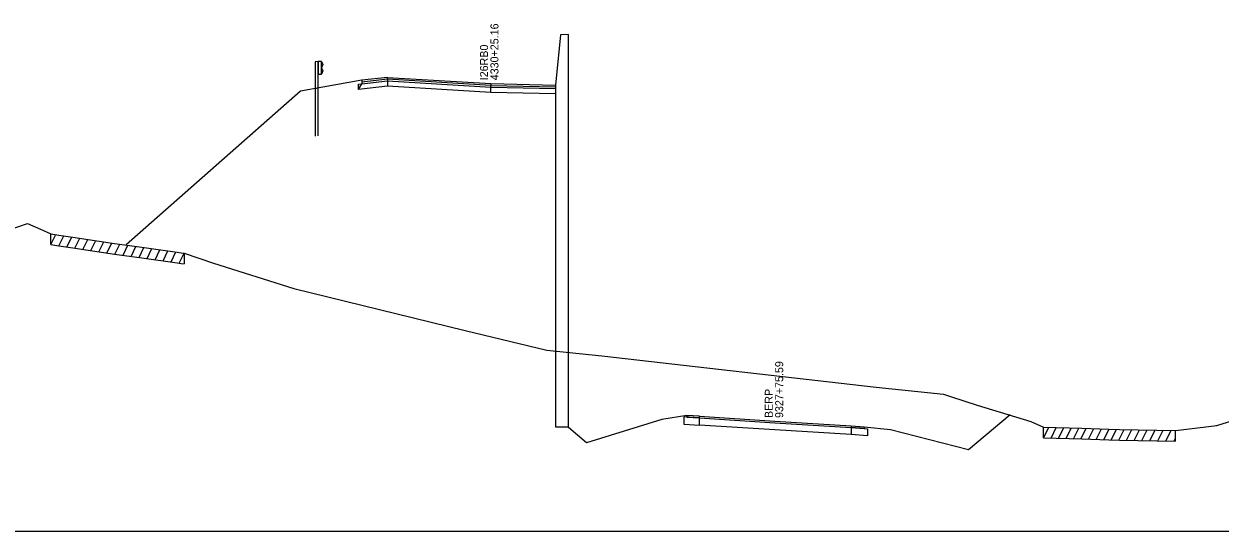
# Model space of a CAD drawing. Extents: x 1017 to 19997, y -1947 to 50737.
# Drawn here: x 12775.9 to 13000, y 30000 to 30095.1 of the extents above; entities that cross this region are included whole.
import ezdxf

# ---------------------------------------------------------------- set-up
doc = ezdxf.new("R2010")
doc.units = 0
for name, color, linetype in [('RD_GPK_XS_Cell', 7, 'Continuous'), ('RD_XS_Base', 7, 'Continuous'), ('RD_XS_ExGround', 7, 'Continuous'), ('RD_XS_ExPaveRet', 7, 'Continuous'), ('RD_XS_GR', 7, 'Continuous'), ('RD_XS_Greenside', 7, 'Continuous'), ('RD_XS_MedBWall', 7, 'Continuous'), ('RD_XS_Pave', 7, 'Continuous'), ('RD_XS_PaveOvlay', 7, 'Continuous'), ('RD_XS_TieSlope', 7, 'Continuous'), ('RD_XS_TX_Notes', 7, 'Continuous')]:
    doc.layers.add(name, color=color, linetype=linetype)

msp = doc.modelspace()

# ---------------------------------------------------------------- linework, layer by layer
at = {"layer": 'RD_GPK_XS_Cell'}
msp.add_line((12600, 30000), (13200, 30000), dxfattribs=at)
at = {"layer": 'RD_XS_Base'}
for points in [[(12838.56, 30082.79), (12839.16, 30083.85), (12844, 30084.38)], [(12838.56, 30083.79), (12839.16, 30083.85), (12844, 30084.38)], [(12838.56, 30082.79), (12838.56, 30083.79)], [(12844, 30084.38), (12844, 30083.38)], [(12844, 30083.38), (12838.56, 30082.79)], [(12863.37, 30082.23), (12844, 30083.38)], [(12863.37, 30083.23), (12875.48, 30082.97)], [(12863.37, 30082.23), (12863.37, 30083.23)], [(12875.48, 30081.97), (12863.37, 30082.23)], [(12875.48, 30082.97), (12875.48, 30081.97)], [(12899.52, 30021.39), (12899.52, 30020.06)], [(12902.46, 30021.2), (12899.52, 30021.39)], [(12902.46, 30021.2), (12916.56, 30020.31), (12930.9, 30019.39)], [(12902.46, 30019.87), (12902.46, 30021.2)], [(12899.52, 30020.06), (12902.46, 30019.87)], [(12930.9, 30018.08), (12916.56, 30018.98), (12902.46, 30019.87)], [(12930.9, 30019.39), (12930.9, 30018.08)], [(12930.9, 30019.39), (12933.34, 30019.23), (12933.95, 30019.19)], [(12933.95, 30019.19), (12933.95, 30017.86)], [(12933.95, 30017.86), (12930.9, 30018.08)]]:
    msp.add_lwpolyline(points, dxfattribs=at)
at = {"layer": 'RD_XS_ExGround'}
msp.add_lwpolyline([(12767.44, 30054.52), (12776.54, 30057.68), (12778.94, 30056.61), (12780.93, 30055.72), (12782.04, 30055.54), (12782.43, 30055.47), (12785.05, 30055.08), (12792.81, 30053.92), (12797.95, 30053.21), (12804.55, 30052.3), (12805.32, 30052.17), (12805.92, 30052.1), (12811.36, 30050.24), (12826.43, 30045.47), (12858.57, 30037.61), (12873.85, 30033.92), (12884.18, 30032.82), (12935.54, 30026.98), (12948.17, 30025.65), (12949.49, 30025.25), (12954.49, 30023.58), (12964.53, 30020.52), (12966.92, 30019.47), (12974.1, 30019.27), (12979.14, 30019.13), (12981.14, 30019.05), (12991.64, 30018.86), (12999.42, 30019.8), (13011.39, 30023.53)], dxfattribs=at)
at = {"layer": 'RD_XS_ExPaveRet'}
for p, q in [((12780.93, 30053.72), (12780.93, 30055.72)), ((12780.93, 30053.72), (12781.85, 30055.57)), ((12782.43, 30053.47), (12783.36, 30055.33)), ((12783.93, 30053.25), (12784.86, 30055.1)), ((12785.43, 30053.02), (12786.36, 30054.88)), ((12786.93, 30052.8), (12787.86, 30054.66)), ((12788.43, 30052.57), (12789.36, 30054.44)), ((12780.93, 30053.72), (12782.04, 30053.54)), ((12782.04, 30053.54), (12782.43, 30053.47)), ((12782.43, 30053.47), (12785.05, 30053.08)), ((12785.05, 30053.08), (12792.81, 30051.92)), ((12789.93, 30052.35), (12790.86, 30054.21)), ((12791.43, 30052.13), (12792.36, 30053.99)), ((12792.93, 30051.91), (12793.86, 30053.78)), ((12794.43, 30051.7), (12795.36, 30053.57)), ((12795.93, 30051.49), (12796.86, 30053.36)), ((12797.43, 30051.29), (12798.36, 30053.16)), ((12798.93, 30051.08), (12799.86, 30052.95)), ((12800.43, 30050.87), (12801.36, 30052.74)), ((12801.93, 30050.66), (12802.86, 30052.53)), ((12803.43, 30050.45), (12804.36, 30052.32)), ((12792.81, 30051.92), (12797.95, 30051.21)), ((12797.95, 30051.21), (12804.55, 30050.3)), ((12804.55, 30050.3), (12805.32, 30050.17)), ((12804.93, 30050.24), (12805.86, 30052.1)), ((12805.32, 30050.17), (12805.92, 30050.1)), ((12805.92, 30052.1), (12805.92, 30050.1)), ((12966.92, 30017.47), (12966.92, 30019.47)), ((12966.92, 30017.47), (12967.9, 30019.44)), ((12968.32, 30017.43), (12969.31, 30019.4)), ((12969.73, 30017.39), (12970.72, 30019.36)), ((12971.13, 30017.35), (12972.12, 30019.32)), ((12972.54, 30017.31), (12973.53, 30019.28)), ((12973.94, 30017.27), (12974.93, 30019.24)), ((12975.36, 30017.23), (12976.34, 30019.21)), ((12976.78, 30017.19), (12977.77, 30019.17)), ((12978.2, 30017.16), (12979.19, 30019.13)), ((12979.62, 30017.11), (12980.6, 30019.07)), ((12981.03, 30017.05), (12982.02, 30019.03)), ((12982.46, 30017.03), (12983.45, 30019.01)), ((12983.89, 30017), (12984.88, 30018.98)), ((12985.32, 30016.97), (12986.31, 30018.96)), ((12986.83, 30016.95), (12987.82, 30018.93)), ((12988.34, 30016.92), (12989.33, 30018.9)), ((12989.86, 30016.89), (12990.85, 30018.87)), ((12991.64, 30016.86), (12991.64, 30018.86)), ((12991.37, 30016.86), (12991.64, 30017.4))]:
    msp.add_line(p, q, dxfattribs=at)
msp.add_lwpolyline([(12966.92, 30017.47), (12974.1, 30017.27), (12979.14, 30017.13), (12981.14, 30017.05), (12991.64, 30016.86), (12991.64, 30016.86)], dxfattribs=at)
at = {"layer": 'RD_XS_GR'}
for points in [[(12831.6, 30088.02), (12831.01, 30087.99)], [(12831.6, 30085.65), (12831.6, 30088.02)], [(12831.6, 30088.02), (12831.89, 30087.43)], [(12831.01, 30087.99), (12830.41, 30087.97)], [(12830.41, 30087.97), (12830.41, 30082.97)], [(12831.01, 30083.07), (12831.01, 30087.99)], [(12831.01, 30087.99), (12831.01, 30085.63)], [(12831.89, 30086.27), (12831.6, 30085.65)], [(12831.89, 30087.43), (12831.62, 30086.82)], [(12831.62, 30086.82), (12831.89, 30086.27)], [(12831.01, 30085.63), (12831.6, 30085.65)], [(12830.41, 30082.97), (12831.01, 30083.07)], [(12830.41, 30082.97), (12830.41, 30074.04)], [(12831.01, 30074.07), (12831.01, 30083.07)]]:
    msp.add_lwpolyline(points, dxfattribs=at)
at = {"layer": 'RD_XS_Greenside'}
for points in [[(12839.16, 30084.49), (12831.9, 30083.22)], [(12831.9, 30083.22), (12827.66, 30082.49), (12795.05, 30053.65)], [(12895.41, 30020.91), (12881.31, 30016.57)], [(12900.11, 30021.67), (12895.41, 30020.91)], [(12933.34, 30019.55), (12938.22, 30019.01)], [(12938.22, 30019.01), (12952.87, 30015.3)]]:
    msp.add_lwpolyline(points, dxfattribs=at)
at = {"layer": 'RD_XS_MedBWall'}
for points in [[(12877.9, 30093.05), (12876.39, 30092.99), (12875.48, 30083.61)], [(12877.9, 30019.52), (12877.9, 30093.05)], [(12875.48, 30083.61), (12875.48, 30019.53)], [(12875.48, 30019.53), (12877.9, 30019.52)]]:
    msp.add_lwpolyline(points, dxfattribs=at)
at = {"layer": 'RD_XS_Pave'}
for points in [[(12844, 30084.7), (12839.16, 30084.17)], [(12839.16, 30083.85), (12844, 30084.38)], [(12839.16, 30084.17), (12839.16, 30083.85)], [(12863.37, 30083.55), (12844, 30084.7)], [(12844, 30084.7), (12844, 30084.38)], [(12844, 30084.38), (12863.37, 30083.23)], [(12863.37, 30083.23), (12863.37, 30083.55)], [(12863.37, 30083.55), (12875.48, 30083.29)], [(12875.48, 30083.29), (12875.48, 30082.97)]]:
    msp.add_lwpolyline(points, dxfattribs=at)
at = {"layer": 'RD_XS_PaveOvlay'}
for points in [[(12844, 30085.02), (12839.16, 30084.49)], [(12839.16, 30084.49), (12839.16, 30084.17)], [(12844, 30085.02), (12863.37, 30083.87)], [(12844, 30084.7), (12844, 30085.02)], [(12863.37, 30083.87), (12863.37, 30083.55)], [(12863.37, 30083.87), (12875.48, 30083.61)], [(12875.48, 30083.61), (12875.48, 30083.29)], [(12900.11, 30021.67), (12900.11, 30021.35)], [(12902.46, 30021.52), (12900.11, 30021.67)], [(12900.11, 30021.35), (12902.46, 30021.2)], [(12902.46, 30021.52), (12916.56, 30020.63), (12930.9, 30019.71)], [(12902.46, 30021.2), (12902.46, 30021.52)], [(12930.9, 30019.71), (12930.9, 30019.39)], [(12930.9, 30019.71), (12933.34, 30019.55)], [(12933.34, 30019.23), (12930.9, 30019.39)], [(12933.34, 30019.55), (12933.34, 30019.23)]]:
    msp.add_lwpolyline(points, dxfattribs=at)
at = {"layer": 'RD_XS_TieSlope'}
for points in [[(12952.87, 30015.3), (12960.67, 30021.84)], [(12881.31, 30016.57), (12877.9, 30019.39)]]:
    msp.add_lwpolyline(points, dxfattribs=at)

# ---------------------------------------------------------------- texts
at = {"layer": 'RD_XS_TX_Notes'}
for s, p in [(' 4330+25.16', (12864.78, 30083.94)), (' I26RB0', (12862.83, 30083.94)), (' 9327+75.59', (12918.14, 30020.64)), (' BERP', (12916.19, 30020.64))]:
    msp.add_text(s, height=1.5, rotation=90, dxfattribs=at).set_placement(p)

doc.saveas('drawing.dxf')
